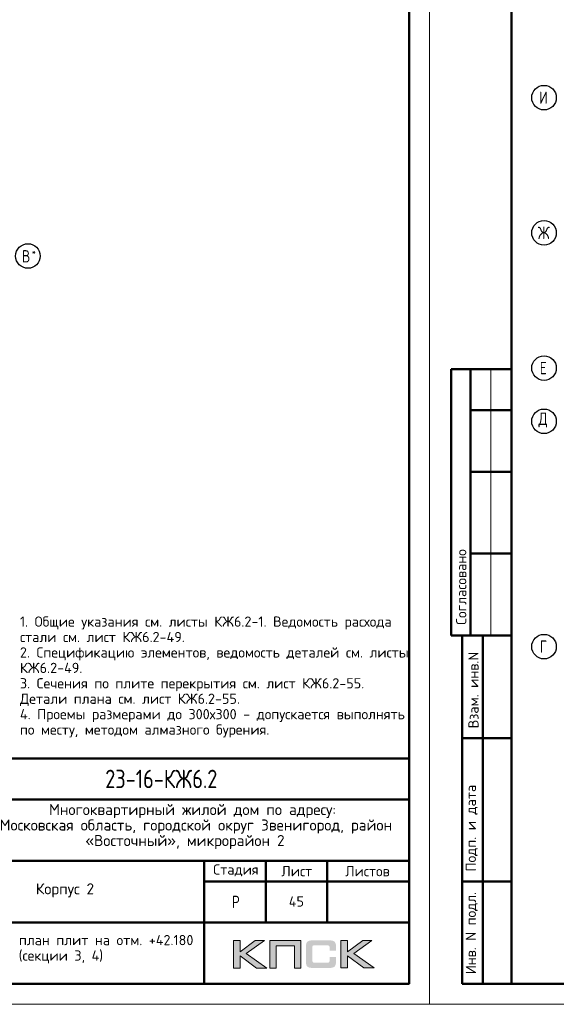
# Model space of a CAD drawing. Header units: millimetres. Extents: x 40580 to 1930067, y -240640 to 81020.
# Tile 632 of 656: x 1691044 to 1704146, y -239550 to -215517. Entities that reach past the tile are written whole.
import ezdxf

# ---------------------------------------------------------------- set-up
doc = ezdxf.new("R2010")
doc.units = ezdxf.units.MM
doc.linetypes.add('CENTER', pattern=[2, 1.25, -0.25, 0.25, -0.25])
for name, color, linetype, lineweight in [('Standard', 7, 'Continuous', 25), ('Обрамление проемов стержнями', 7, 'Continuous', 25), ('ОСИ', 7, 'CENTER', 15)]:
    doc.layers.add(name, color=color, linetype=linetype, lineweight=lineweight)
doc.styles.add('GOST 2.304', font='isocpeur.ttf', dxfattribs={"width": 0.8})
doc.styles.add('ISOCPEUR', font='isocpeur.ttf')
doc.styles.get("Standard").update_dxf_attribs({"font": 'isocpeur.ttf'})

msp = doc.modelspace()

# ---------------------------------------------------------------- hatches: boundary and pattern name
h = msp.add_hatch(color=256)
h.paths.add_polyline_path([(1697022.9, -237992.8), (1696795.4, -237992.8), (1696423.4, -238272.8), (1696423.4, -237992.8), (1696265.7, -237992.8), (1696265.7, -238664.9), (1696423.4, -238664.9), (1696423.4, -238369.6), (1696825.8, -238664.9), (1697077.5, -238664.9), (1696576.9, -238309.5)])
h.paths.add_polyline_path([(1697305.7, -238119.3), (1697751, -238119.3), (1697751, -238664.9), (1697907.3, -238664.9), (1697907.3, -237992.8), (1697740.7, -237992.8), (1697149.5, -237992.8), (1697149.5, -238151.8), (1697149.5, -238664.9), (1697305.7, -238664.9)])
h.paths.add_polyline_path([(1699045.5, -237989.3), (1698887.8, -237989.3), (1698887.8, -238662.1), (1699045.5, -238662.1), (1699045.5, -238366.2), (1699447.9, -238662.1), (1699699.6, -238662.1), (1699199, -238306), (1699645, -237989.3), (1699418.2, -237989.3), (1699045.5, -238269.4)])
msp.add_hatch(color=256).paths.add_polyline_path([(1698756.4, -238064), (1698754.4, -238056.4), (1698751.6, -238050.2), (1698748.1, -238044), (1698744.7, -238037.7), (1698741.2, -238032.9), (1698737.1, -238028.1), (1698732.9, -238023.2), (1698728.8, -238019.1), (1698723.2, -238015.6), (1698717.7, -238011.5), (1698711.5, -238008), (1698704.6, -238005.2), (1698697.7, -238002.5), (1698690.1, -237999.7), (1698682.4, -237997.6), (1698664.5, -237994.2), (1698645.1, -237991.4), (1698623.7, -237990), (1698600.2, -237989.3), (1698199.1, -237989.3), (1698175.6, -237990), (1698154.9, -237991.4), (1698134.8, -237994.2), (1698117.5, -237997.6), (1698109.2, -238000.4), (1698101.6, -238002.5), (1698094.7, -238005.2), (1698088.5, -238008.7), (1698082.2, -238011.5), (1698076, -238015.6), (1698071.2, -238019.1), (1698066.3, -238023.2), (1698062.2, -238028.1), (1698058.7, -238032.9), (1698054.6, -238037.7), (1698051.1, -238044), (1698048.4, -238050.2), (1698045.6, -238057.1), (1698042.8, -238064), (1698040.8, -238071.6), (1698037.3, -238088.2), (1698034.5, -238106.2), (1698032.5, -238126.2), (1698032.5, -238148.4), (1698032.5, -238502.4), (1698032.5, -238524.5), (1698034.5, -238544.6), (1698037.3, -238563.3), (1698040.8, -238579.8), (1698042.8, -238587.5), (1698045.6, -238594.4), (1698048.4, -238601.3), (1698051.1, -238607.5), (1698054.6, -238613), (1698058.7, -238618.6), (1698062.2, -238623.4), (1698066.3, -238628.3), (1698071.2, -238632.4), (1698076.7, -238635.9), (1698082.2, -238639.3), (1698088.5, -238642.8), (1698094.7, -238646.2), (1698102.3, -238648.3), (1698109.2, -238651.1), (1698117.5, -238653.1), (1698134.8, -238657.3), (1698154.9, -238659.4), (1698176.3, -238661.4), (1698199.1, -238662.1), (1698600.2, -238662.1), (1698623.7, -238661.4), (1698645.1, -238660.1), (1698664.5, -238657.3), (1698681.8, -238653.8), (1698690.1, -238651.1), (1698697.7, -238649), (1698704.6, -238646.2), (1698711.5, -238642.8), (1698717.7, -238640), (1698723.2, -238635.9), (1698728.8, -238632.4), (1698732.9, -238628.3), (1698737.1, -238624.1), (1698741.2, -238618.6), (1698744.7, -238613.7), (1698748.1, -238607.5), (1698751.6, -238601.3), (1698754.4, -238595.1), (1698756.4, -238587.5), (1698759.2, -238579.8), (1698762.7, -238563.3), (1698765.4, -238545.3), (1698766.8, -238524.5), (1698767.5, -238502.4), (1698767.5, -238391.1), (1698610.5, -238391.1), (1698610.5, -238481.7), (1698610.5, -238487.9), (1698609.8, -238494.1), (1698608.5, -238499.6), (1698607.1, -238505.2), (1698605, -238510), (1698602.9, -238514.2), (1698600.2, -238518.3), (1698596.7, -238521.8), (1698593.2, -238525.2), (1698589.1, -238528), (1698584.3, -238530.1), (1698579.4, -238532.1), (1698574.6, -238533.5), (1698568.4, -238534.2), (1698562.1, -238534.9), (1698555.9, -238535.6), (1698232.3, -238535.6), (1698226.8, -238534.9), (1698221.9, -238534.2), (1698217.8, -238532.1), (1698213.6, -238530.1), (1698209.5, -238527.3), (1698206, -238524.5), (1698202.6, -238521.1), (1698199.8, -238516.9), (1698197, -238512.8), (1698195, -238508.6), (1698192.9, -238503.8), (1698191.5, -238498.9), (1698189.4, -238489.3), (1698188.7, -238479.6), (1698188.7, -238156.7), (1698188.7, -238151.1), (1698189.4, -238145.6), (1698190.8, -238140.8), (1698192.2, -238135.9), (1698193.6, -238131.8), (1698195.6, -238128.3), (1698198.4, -238124.9), (1698201.2, -238121.4), (1698204.6, -238118.6), (1698208.1, -238115.9), (1698212.2, -238113.8), (1698216.4, -238112.4), (1698221.2, -238111), (1698226.1, -238110.3), (1698231.6, -238109.6), (1698237.1, -238109.6), (1698555.9, -238109.6), (1698562.1, -238109.6), (1698568.4, -238110.3), (1698573.9, -238111.7), (1698578.7, -238113.1), (1698583.6, -238115.2), (1698588.4, -238117.3), (1698592.6, -238120.7), (1698596, -238123.5), (1698599.5, -238127.6), (1698602.2, -238131.8), (1698605, -238135.9), (1698607.1, -238140.8), (1698608.5, -238145.6), (1698609.8, -238151.1), (1698610.5, -238157.4), (1698610.5, -238163.6), (1698610.5, -238237.6), (1698767.5, -238237.6), (1698767.5, -238148.4), (1698766.8, -238126.2), (1698765.4, -238106.2), (1698762.7, -238088.2), (1698758.5, -238071.6)])

# ---------------------------------------------------------------- linework, layer by layer
at = {"lineweight": 0}
for points in [[(1696265.7, -238664.9), (1696265.7, -237992.8), (1696423.4, -237992.8), (1696423.4, -238272.8), (1696795.4, -237992.8), (1697022.9, -237992.8), (1696576.9, -238309.5), (1697077.5, -238664.9), (1696825.8, -238664.9), (1696423.4, -238369.6), (1696423.4, -238664.9), (1696265.7, -238664.9)], [(1697305.7, -238664.9), (1697305.7, -238119.3), (1697751, -238119.3), (1697751, -238664.9), (1697907.3, -238664.9), (1697907.3, -237992.8), (1697740.7, -237992.8), (1697149.5, -237992.8), (1697149.5, -238151.8), (1697149.5, -238664.9), (1697305.7, -238664.9)], [(1698887.8, -238662.1), (1698887.8, -237989.3), (1699045.5, -237989.3), (1699045.5, -238269.4), (1699418.2, -237989.3), (1699645, -237989.3), (1699199, -238306), (1699699.6, -238662.1), (1699447.9, -238662.1), (1699045.5, -238366.2), (1699045.5, -238662.1), (1698887.8, -238662.1)]]:
    msp.add_lwpolyline(points, close=True, dxfattribs=at)
at = {"layer": 'Standard', "color": 7, "linetype": 'Continuous', "lineweight": 50, "transparency": 33554687}
for p, q in [((1703050, -224049.7), (1701576.8, -224049.7)), ((1701576.8, -224049.7), (1701576.8, -230549.7)), ((1701576.8, -224049.7), (1701576.8, -230549.7)), ((1702050, -224049.7), (1702050, -230549.7)), ((1703050, -225049.7), (1702050, -225049.7)), ((1703050, -226549.7), (1702050, -226549.7)), ((1703050, -228549.7), (1702050, -228549.7)), ((1701576.8, -230549.7), (1703050, -230549.7)), ((1701850, -239049.7), (1701850, -230549.7)), ((1701850, -239049.7), (1701850, -230549.7)), ((1702350, -239049.7), (1702350, -230549.7)), ((1701850, -233049.7), (1703050, -233049.7)), ((1682050, -233549.8), (1700550, -233549.8)), ((1688550, -234549.8), (1700550, -234549.8)), ((1688550, -236049.8), (1700550, -236049.8)), ((1695550, -237549.8), (1695550, -236049.8)), ((1697050, -237549.8), (1697050, -236049.8)), ((1698550, -237549.8), (1698550, -236049.8)), ((1695550, -236549.8), (1700550, -236549.8)), ((1701850, -236549.7), (1703050, -236549.7)), ((1688550, -237549.8), (1700550, -237549.8)), ((1695550, -239049.8), (1695550, -237549.8)), ((1695550, -239049.8), (1695550, -237549.8)), ((1703050, -239049.7), (1701850, -239049.7))]:
    msp.add_line(p, q, dxfattribs=at)
at = {"layer": 'Standard', "color": 7, "linetype": 'Continuous', "lineweight": 13, "transparency": 33554687}
msp.add_line((1702550, -224049.7), (1702550, -230549.7), dxfattribs=at)
at = {"layer": 'Standard', "color": 7, "linetype": 'Continuous', "lineweight": 25, "transparency": 33554687}
for p, q in [((1700550, -239049.8), (1700550, -233549.8)), ((1682050, -239049.8), (1700550, -239049.8)), ((1682050, -239049.8), (1700550, -239049.8)), ((1682050, -239049.8), (1700550, -239049.8))]:
    msp.add_line(p, q, dxfattribs=at)
at = {"layer": 'Standard', "color": 7, "linetype": 'Continuous', "lineweight": 13, "transparency": 33554687}
for points in [[(1671350, -239549.7), (1701050, -239549.7), (1701050, -197549.7), (1671350, -197549.7), (1671350, -239549.7)], [(1701050, -239549.7), (1730750, -239549.7), (1730750, -197549.7), (1701050, -197549.7), (1701050, -239549.7)]]:
    msp.add_lwpolyline(points, close=True, dxfattribs=at)
at = {"layer": 'Standard', "color": 7, "linetype": 'Continuous', "lineweight": 50, "transparency": 33554687}
for points in [[(1673350, -198049.7), (1700550, -198049.7), (1700550, -239049.7), (1673350, -239049.7), (1673350, -198049.7)], [(1703050, -198049.7), (1730250, -198049.7), (1730250, -239049.7), (1703050, -239049.7), (1703050, -198049.7)]]:
    msp.add_lwpolyline(points, close=True, dxfattribs=at)
at = {"layer": 'ОСИ', "color": 7, "linetype": 'Continuous', "lineweight": -3, "transparency": 33554687}
for centre in [(1703846.4, -217419.6), (1703846.4, -220719.6), (1691245.4, -221284.8), (1703846.4, -224019.6), (1703846.4, -225319.6), (1703846.4, -225319.6), (1703846.4, -230819.6)]:
    msp.add_circle(centre, 300, dxfattribs=at)

# ---------------------------------------------------------------- texts
at = {"layer": 'Standard', "color": 7, "linetype": 'Continuous', "lineweight": 50, "transparency": 33554687, "char_height": 250, "attachment_point": 7, "rotation": 90, "style": 'GOST 2.304'}
for s, insert, width in [('\\A1;{\\fISOCPEUR|i0|b0;\\H250.000000;\\W1.000000;\\C7;Согласовано}\\P', (1701950, -230288.3), 2071.875), ('\\A1;{\\fISOCPEUR|i0|b0;\\H250.000000;\\W1.000000;\\C7;Взам. инв.N}\\P', (1702247.9, -232813.9), 1909.099), ('\\A1;{\\fISOCPEUR|i0|b0;\\H250.000000;\\W1.000000;\\C7;Подп. и дата}\\P', (1702224.3, -236307.6), 2197.059), ('\\A1;{\\fISOCPEUR|i0|b0;\\H250.000000;\\W1.000000;\\C7;Инв. N подл.}\\P', (1702224.3, -238815.7), 2021.795)]:
    msp.add_mtext(s, dxfattribs=dict(at, insert=insert, width=width))
at = {"layer": 'Standard', "color": 7, "linetype": 'Continuous', "lineweight": 50, "transparency": 33554687, "insert": (1693132.5, -234274.8), "char_height": 450, "width": 3070.526, "attachment_point": 7, "style": 'GOST 2.304'}
msp.add_mtext('23-16-КЖ6.2', dxfattribs=at)
at = {"layer": 'Standard', "color": 7, "linetype": 'Continuous', "lineweight": 25, "transparency": 33554687, "attachment_point": 7, "style": 'ISOCPEUR'}
for s, insert, char_height, width in [('Многоквартирный\\~жилой\\~дом\\~по\\~адресу:\\~', (1691760, -235004.8), 270, 5717.08), ('Московская\\~область,\\~городской\\~округ\\~Звенигород,\\~район\\~', (1690554, -235382.8), 270, 8136.208), ('«Восточный»,\\~микрорайон\\~2', (1692646.5, -235760.8), 270, 3952.828), ('Стадия', (1695770.5, -236425), 250, 1031.097), ('Лист', (1697433.6, -236425), 250, 782.227), ('Листов', (1698992.8, -236425), 250, 1066.504), ('Корпус\\~2', (1691438, -236939.8), 270, 1362.881), ('\\W0.77;Р', (1696227, -237199.8), 300, 262.931)]:
    msp.add_mtext(s, dxfattribs=dict(at, insert=insert, char_height=char_height, width=width))
at = {"layer": 'Standard', "color": 7, "linetype": 'Continuous', "lineweight": 13, "transparency": 33554687, "insert": (1697800, -237039.8), "char_height": 250, "width": 485.294, "attachment_point": 5, "style": 'ISOCPEUR'}
msp.add_mtext('\\A1;{\\fISOCPEUR|i0|b0;\\H250.000000;\\W1.000000;\\C7;45}\\P', dxfattribs=at)
at = {"layer": 'Standard', "color": 7, "linetype": 'Continuous', "lineweight": 25, "transparency": 33554687, "insert": (1692050, -237857.3), "char_height": 250, "width": 6216.875, "attachment_point": 2, "line_spacing_factor": 0.903614, "style": 'ISOCPEUR'}
msp.add_mtext('Опалубочный план плит на отм. +42.180\\P(секции 3, 4)', dxfattribs=at)
at = {"layer": 'Обрамление проемов стержнями', "color": 7, "linetype": 'Continuous', "lineweight": 13, "transparency": 33554687, "insert": (1691050, -230083.1), "char_height": 250, "width": 9499.928, "attachment_point": 1, "line_spacing_factor": 0.903614}
msp.add_mtext('1. Общие указания см. листы КЖ6.2-1. Ведомость расхода стали см. лист КЖ6.2-49.\\P2. Спецификацию элементов, ведомость деталей см. листы КЖ6.2-49.\\P3. Сечения по плите перекрытия см. лист КЖ6.2-55. Детали плана см. лист КЖ6.2-55.\\P4. Проемы размерами до 300х300 - допускается выполнять по месту, методом алмазного бурения.', dxfattribs=at)
at = {"layer": 'ОСИ', "color": 7, "linetype": 'Continuous', "lineweight": 25, "transparency": 33554687, "attachment_point": 7, "style": 'ISOCPEUR'}
for s, insert, char_height, width in [('\\W0.80;И', (1703726.4, -217569.6), 300, 359.83), ('\\W0.83;Ж', (1703696.4, -220869.6), 300, 425), ('\\W0.80;*', (1691338.9, -221267.3), 180, 215.909), ('\\W0.80;В', (1691098.9, -221442.3), 300, 359.83), ('\\W0.78;Е', (1703741.4, -224169.6), 300, 326.853), ('\\W0.82;Д', (1703711.4, -225469.6), 300, 392.649), ('\\W0.78;Г', (1703741.4, -230969.6), 300, 326.853)]:
    msp.add_mtext(s, dxfattribs=dict(at, insert=insert, char_height=char_height, width=width))

doc.saveas('drawing.dxf')
